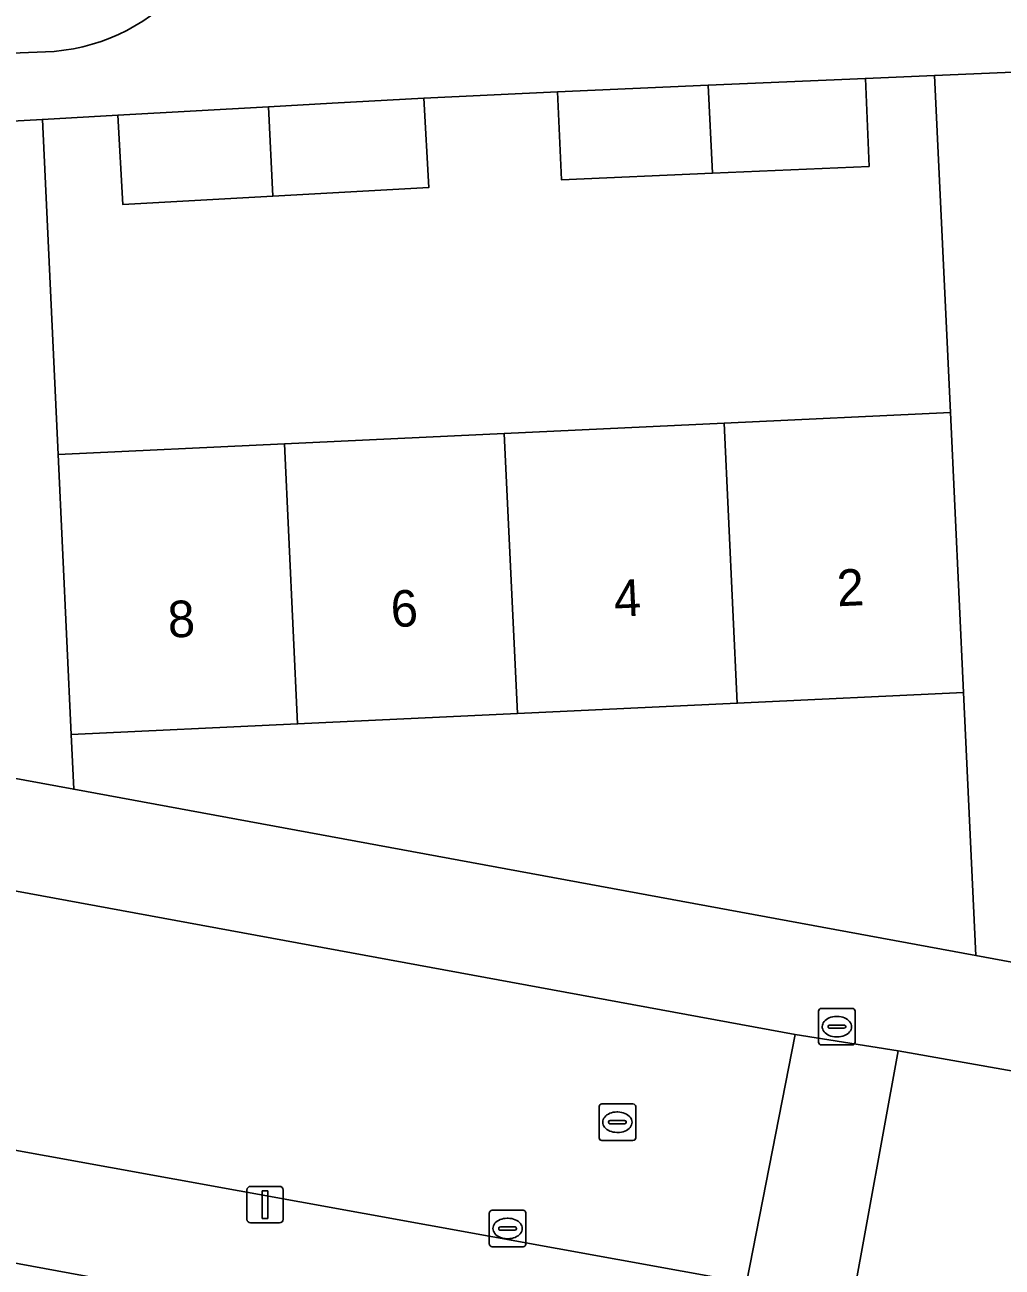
# Model space of a CAD drawing. Extents: x 161084 to 161928, y 385354 to 386522.
# Drawn here: x 161332.15 to 161358.9, y 385446.78 to 385480.77 of the extents above; entities that cross this region are included whole.
import ezdxf

# ---------------------------------------------------------------- set-up
doc = ezdxf.new("R2010")
doc.units = 0
for name, color, linetype in [('IMGEO_Erf', 7, 'Continuous'), ('IMGEO_Groenvoorziening', 7, 'Continuous'), ('IMGEO_Kolk', 7, 'Continuous'), ('IMGEO_Lichtmast', 7, 'Continuous'), ('IMGEO_Pand', 7, 'Continuous'), ('IMGEO_Pand_nummerreeks', 7, 'Continuous'), ('IMGEO_Rijbaan_lokaal_open', 7, 'Continuous'), ('IMGEO_Rioolput', 7, 'Continuous'), ('IMGEO_Voetpad_open', 7, 'Continuous')]:
    doc.layers.add(name, color=color, linetype=linetype)

msp = doc.modelspace()

# ---------------------------------------------------------------- linework, layer by layer
at = {"layer": 'IMGEO_Erf'}
for points in [[(161333.058, 385469.014), (161339.254, 385469.305), (161345.274, 385469.588), (161351.293, 385469.87), (161357.489, 385470.161), (161357.056, 385479.385), (161355.159, 385479.303), (161355.263, 385476.895), (161350.971, 385476.71), (161346.839, 385476.532), (161346.735, 385478.939), (161343.07, 385478.764), (161343.206, 385476.318), (161338.935, 385476.081), (161334.831, 385475.853), (161334.695, 385478.299), (161332.627, 385478.184)], [(161357.849, 385462.499), (161351.654, 385462.208), (161345.635, 385461.926), (161339.615, 385461.643), (161333.418, 385461.352), (161333.488, 385459.854), (161358.187, 385455.306)]]:
    msp.add_lwpolyline(points, close=True, dxfattribs=at)
msp.add_lwpolyline([(161327.77, 385460.907), (161333.488, 385459.854), (161333.418, 385461.352), (161333.058, 385469.014), (161332.627, 385478.184), (161326.586, 385477.848)], dxfattribs=at)
at = {"layer": 'IMGEO_Groenvoorziening'}
for points in [[(161362.207, 385479.607), (161357.056, 385479.385), (161357.489, 385470.161), (161357.849, 385462.499), (161358.187, 385455.306), (161362.965, 385454.426)], [(161320.77, 385446.952), (161321.228, 385437.144), (161370.714, 385439.291), (161370.804, 385439.731), (161323.607, 385448.409)]]:
    msp.add_lwpolyline(points, dxfattribs=at)
at = {"layer": 'IMGEO_Kolk'}
for p, q in [((161353.878, 385452.933), (161353.878, 385453.785)), ((161353.953, 385453.859), (161354.805, 385453.859)), ((161354.879, 385453.785), (161354.879, 385452.933)), ((161354.137, 385453.353), (161354.137, 385453.365)), ((161354.18, 385453.402), (161354.578, 385453.402)), ((161354.366, 385453.639), (161354.391, 385453.639)), ((161354.621, 385453.365), (161354.621, 385453.353)), ((161354.575, 385453.316), (161354.177, 385453.316)), ((161354.389, 385453.079), (161354.364, 385453.079)), ((161354.805, 385452.859), (161353.953, 385452.859)), ((161344.864, 385447.412), (161344.864, 385448.264)), ((161344.939, 385448.338), (161345.791, 385448.338)), ((161345.865, 385448.264), (161345.865, 385447.412)), ((161345.352, 385448.118), (161345.377, 385448.118)), ((161345.123, 385447.832), (161345.123, 385447.844)), ((161345.561, 385447.795), (161345.163, 385447.795)), ((161345.166, 385447.881), (161345.564, 385447.881)), ((161345.375, 385447.558), (161345.35, 385447.558)), ((161345.607, 385447.844), (161345.607, 385447.832)), ((161345.791, 385447.338), (161344.939, 385447.338))]:
    msp.add_line(p, q, dxfattribs=at)
for points in [[(161353.878, 385452.933), (161353.878, 385453.785)], [(161353.953, 385453.859), (161354.805, 385453.859)], [(161354.879, 385453.785), (161354.879, 385452.933)], [(161354.805, 385452.859), (161353.953, 385452.859)], [(161344.864, 385447.412), (161344.864, 385448.264)], [(161344.939, 385448.338), (161345.791, 385448.338)], [(161345.865, 385448.264), (161345.865, 385447.412)], [(161345.791, 385447.338), (161344.939, 385447.338)]]:
    msp.add_lwpolyline(points, dxfattribs=at)
for centre, radius, start, end in [((161353.955, 385453.783), 0.0765, 91.552, 178.448), ((161353.955, 385453.783), 0.0765, 91.552, 178.448), ((161354.803, 385453.783), 0.0765, 1.552, 88.448), ((161354.803, 385453.783), 0.0765, 1.552, 88.448), ((161354.177, 385453.362), 0.0403, 85.8775, 175.7526), ((161354.174, 385453.352), 0.0366, 178.938, 274.7102), ((161354.578, 385453.359), 0.043, 264.8664, 352.4533), ((161354.582, 385453.364), 0.0386, 1.7309, 96.639), ((161353.955, 385452.935), 0.0765, 181.552, 268.448), ((161353.955, 385452.935), 0.0765, 181.552, 268.448), ((161354.803, 385452.935), 0.0765, 271.552, 358.448), ((161354.803, 385452.935), 0.0765, 271.552, 358.448), ((161344.941, 385448.262), 0.0765, 91.552, 178.448), ((161344.941, 385448.262), 0.0765, 91.552, 178.448), ((161345.789, 385448.262), 0.0765, 1.552, 88.448), ((161345.789, 385448.262), 0.0765, 1.552, 88.448), ((161345.163, 385447.841), 0.0403, 85.8775, 175.7526), ((161345.16, 385447.831), 0.0366, 178.938, 274.7102), ((161345.564, 385447.838), 0.043, 264.8664, 352.4533), ((161345.568, 385447.843), 0.0386, 1.7309, 96.639), ((161344.941, 385447.414), 0.0765, 181.552, 268.448), ((161344.941, 385447.414), 0.0765, 181.552, 268.448), ((161345.789, 385447.414), 0.0765, 271.552, 358.448), ((161345.789, 385447.414), 0.0765, 271.552, 358.448)]:
    msp.add_arc(centre, radius, start, end, dxfattribs=at)
for centre, major_axis, ratio, start_param, end_param in [((161354.365, 385453.359), (-0.387, 0.002), 0.722429, 4.712389, 7.853982), ((161354.39, 385453.359), (-0.39, 0.002), 0.717154, 1.570796, 4.712389), ((161345.351, 385447.838), (-0.387, 0.002), 0.722429, 4.712389, 7.853982), ((161345.376, 385447.838), (-0.39, 0.002), 0.717154, 1.570796, 4.712389)]:
    msp.add_ellipse(centre, major_axis=major_axis, ratio=ratio, start_param=start_param, end_param=end_param, dxfattribs=at)
at = {"layer": 'IMGEO_Lichtmast'}
for p, q in [((161338.329, 385448.991), (161339.119, 385448.991)), ((161339.119, 385448.991), (161338.329, 385448.991)), ((161338.229, 385448.091), (161338.229, 385448.891)), ((161338.229, 385448.891), (161338.229, 385448.091)), ((161339.219, 385448.891), (161339.219, 385448.091)), ((161339.219, 385448.091), (161339.219, 385448.891)), ((161339.119, 385447.991), (161338.329, 385447.991)), ((161338.329, 385447.991), (161339.119, 385447.991))]:
    msp.add_line(p, q, dxfattribs=at)
msp.add_lwpolyline([(161338.649, 385448.866), (161338.799, 385448.866), (161338.799, 385448.116), (161338.649, 385448.116), (161338.649, 385448.866)], dxfattribs=at)
for centre, start, end in [((161338.329, 385448.891), 90, 180), ((161338.329, 385448.891), 90, 180), ((161339.119, 385448.891), 0, 90), ((161339.119, 385448.891), 360, 90), ((161338.329, 385448.091), 180, 270), ((161338.329, 385448.091), 180, 270), ((161339.119, 385448.091), 270, 0), ((161339.119, 385448.091), 270, 0)]:
    msp.add_arc(centre, 0.1, start, end, dxfattribs=at)
at = {"layer": 'IMGEO_Pand'}
for points in [[(161350.857, 385479.117), (161350.971, 385476.71), (161355.263, 385476.895), (161355.159, 385479.303)], [(161346.735, 385478.939), (161346.839, 385476.532), (161350.971, 385476.71), (161350.857, 385479.117)], [(161334.695, 385478.299), (161334.831, 385475.853), (161338.935, 385476.081), (161338.819, 385478.528)], [(161338.819, 385478.528), (161338.935, 385476.081), (161343.206, 385476.318), (161343.07, 385478.764), (161340.56, 385478.625)], [(161351.654, 385462.208), (161357.849, 385462.499), (161357.489, 385470.161), (161351.293, 385469.87)], [(161345.635, 385461.926), (161351.654, 385462.208), (161351.293, 385469.87), (161345.274, 385469.588)], [(161339.254, 385469.305), (161333.058, 385469.014), (161333.418, 385461.352), (161339.615, 385461.643)], [(161345.274, 385469.588), (161339.254, 385469.305), (161339.615, 385461.643), (161345.635, 385461.926)]]:
    msp.add_lwpolyline(points, close=True, dxfattribs=at)
at = {"layer": 'IMGEO_Rijbaan_lokaal_open'}
for points in [[(161326.636, 385479.792), (161332.948, 385480.044)], [(161325.781, 385451.088), (161351.905, 385446.354), (161353.24, 385453.143), (161327.794, 385457.821)], [(161429.402, 385450.214), (161420.142, 385449.74), (161407.241, 385449.079), (161406.226, 385449.027), (161399.328, 385448.674), (161398.109, 385448.611), (161384.362, 385447.912), (161382.433, 385448.035), (161356.06, 385452.696), (161354.803, 385445.84), (161379.871, 385441.275), (161396.667, 385441.355), (161399.543, 385441.489), (161400.55, 385441.508)]]:
    msp.add_lwpolyline(points, dxfattribs=at)
msp.add_lwpolyline([(161356.06, 385452.696), (161353.24, 385453.143), (161351.905, 385446.354), (161354.803, 385445.84)], close=True, dxfattribs=at)
msp.add_arc((161332.497, 385485.334), 5.309, 274.8736, 3.4611, dxfattribs=at)
at = {"layer": 'IMGEO_Rioolput'}
for p, q in [((161347.87, 385450.32), (161347.87, 385451.172)), ((161347.945, 385451.246), (161348.797, 385451.246)), ((161348.358, 385451.026), (161348.383, 385451.026)), ((161348.871, 385451.172), (161348.871, 385450.32)), ((161348.129, 385450.74), (161348.129, 385450.752)), ((161348.567, 385450.703), (161348.169, 385450.703)), ((161348.172, 385450.789), (161348.57, 385450.789)), ((161348.613, 385450.752), (161348.613, 385450.74)), ((161348.381, 385450.466), (161348.356, 385450.466)), ((161348.797, 385450.246), (161347.945, 385450.246))]:
    msp.add_line(p, q, dxfattribs=at)
for points in [[(161347.87, 385450.32), (161347.87, 385451.172)], [(161347.945, 385451.246), (161348.797, 385451.246)], [(161348.871, 385451.172), (161348.871, 385450.32)], [(161348.797, 385450.246), (161347.945, 385450.246)]]:
    msp.add_lwpolyline(points, dxfattribs=at)
for centre, radius, start, end in [((161347.947, 385451.17), 0.0765, 91.552, 178.448), ((161347.947, 385451.17), 0.0765, 91.552, 178.448), ((161348.795, 385451.17), 0.0765, 1.552, 88.448), ((161348.795, 385451.17), 0.0765, 1.552, 88.448), ((161348.169, 385450.749), 0.0403, 85.8775, 175.7526), ((161348.166, 385450.739), 0.0366, 178.938, 274.7102), ((161348.57, 385450.746), 0.043, 264.8664, 352.4533), ((161348.574, 385450.751), 0.0386, 1.7309, 96.639), ((161347.947, 385450.322), 0.0765, 181.552, 268.448), ((161347.947, 385450.322), 0.0765, 181.552, 268.448), ((161348.795, 385450.322), 0.0765, 271.552, 358.448), ((161348.795, 385450.322), 0.0765, 271.552, 358.448)]:
    msp.add_arc(centre, radius, start, end, dxfattribs=at)
for centre, major_axis, ratio, start_param, end_param in [((161348.357, 385450.746), (-0.387, 0.002), 0.722429, 4.712389, 7.853982), ((161348.382, 385450.746), (-0.39, 0.002), 0.717154, 1.570796, 4.712389)]:
    msp.add_ellipse(centre, major_axis=major_axis, ratio=ratio, start_param=start_param, end_param=end_param, dxfattribs=at)
at = {"layer": 'IMGEO_Voetpad_open'}
for points in [[(161332.948, 385480.044), (161326.636, 385479.792)], [(161326.586, 385477.848), (161332.627, 385478.184), (161334.695, 385478.299), (161338.819, 385478.528), (161340.56, 385478.625), (161343.07, 385478.764), (161346.735, 385478.939), (161350.857, 385479.117), (161355.159, 385479.303), (161357.056, 385479.385), (161362.207, 385479.607)], [(161362.965, 385454.426), (161358.187, 385455.306), (161333.488, 385459.854), (161327.77, 385460.907), (161327.719, 385460.917), (161327.559, 385460.959), (161327.403, 385461.015), (161327.253, 385461.085), (161327.109, 385461.168), (161326.974, 385461.263), (161326.847, 385461.37), (161326.731, 385461.488), (161326.625, 385461.616), (161326.532, 385461.753), (161326.451, 385461.897), (161326.383, 385462.049), (161326.329, 385462.205), (161326.289, 385462.366), (161326.264, 385462.53), (161324.849, 385475.805), (161324.075, 385478.793)], [(161327.794, 385457.821), (161353.24, 385453.143), (161356.06, 385452.696), (161382.433, 385448.035), (161384.362, 385447.912), (161384.335, 385448.411), (161398.082, 385449.119), (161398.109, 385448.611), (161399.328, 385448.674), (161399.301, 385449.182), (161402.75, 385449.364), (161402.52, 385451.855), (161399.981, 385451.772), (161399.952, 385452.344), (161397.992, 385452.272), (161394.896, 385452.112), (161391.801, 385451.952), (161388.706, 385451.791), (161385.61, 385451.631), (161385.727, 385450.238), (161380.981, 385451.115)], [(161317.076, 385452.073), (161322.906, 385448.466), (161323.607, 385448.409), (161370.804, 385439.731), (161378.262, 385438.38)], [(161379.871, 385441.275), (161354.803, 385445.84), (161351.905, 385446.354), (161325.781, 385451.088)]]:
    msp.add_lwpolyline(points, dxfattribs=at)
msp.add_arc((161332.497, 385485.334), 5.309, 274.8736, 3.4611, dxfattribs=at)

# ---------------------------------------------------------------- texts
at = {"layer": 'IMGEO_Pand_nummerreeks'}
for s, p in [('4', (161348.294, 385464.574)), ('2', (161354.4, 385464.86)), ('6', (161342.187, 385464.287)), ('8', (161336.083, 385464))]:
    msp.add_text(s, height=1, rotation=2.688, dxfattribs=at).set_placement(p)

doc.saveas('drawing.dxf')
